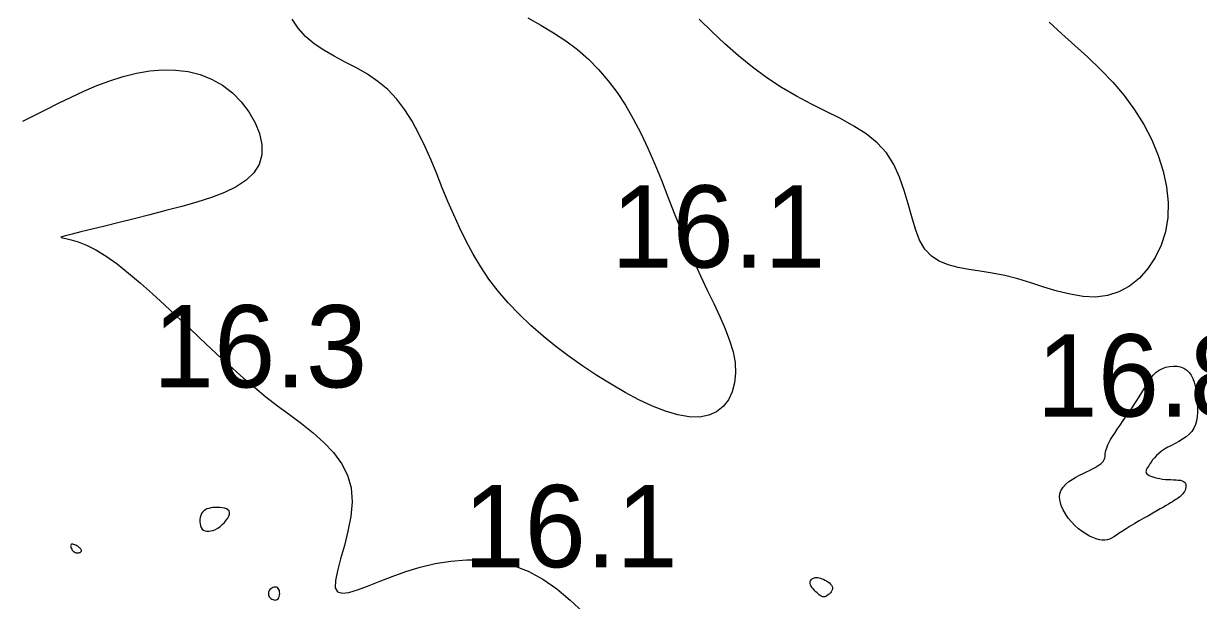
# Model space of a CAD drawing. Extents: x 3040093 to 3056816, y 408076 to 509144.
# Drawn here: x 3045635.5 to 3045706.9, y 434396.4 to 434431.5 of the extents above; entities that cross this region are included whole.
import ezdxf

# ---------------------------------------------------------------- set-up
doc = ezdxf.new("R2010")
doc.units = 0
doc.layers.add('V-CHAN-CONT-EL17', color=7, linetype='Continuous')
doc.layers.add('V-TOPO-SOUN-0610', color=7, linetype='Continuous')

msp = doc.modelspace()

# ---------------------------------------------------------------- linework, layer by layer
at = {"layer": 'V-CHAN-CONT-EL17'}
for points in [[(3045666.186, 434431.812), (3045666.964, 434431.368), (3045667.742, 434430.907), (3045668.494, 434430.415), (3045669.2, 434429.878), (3045669.86, 434429.296), (3045670.477, 434428.667), (3045671.055, 434427.99), (3045671.597, 434427.265), (3045672.106, 434426.492), (3045672.587, 434425.67), (3045673.042, 434424.798), (3045673.476, 434423.878), (3045673.892, 434422.919), (3045674.296, 434421.935), (3045674.69, 434420.935), (3045675.079, 434419.932), (3045675.468, 434418.938), (3045675.861, 434417.964), (3045676.262, 434417.022), (3045676.672, 434416.122), (3045677.081, 434415.263), (3045677.476, 434414.444), (3045677.844, 434413.661), (3045678.17, 434412.913), (3045678.442, 434412.197), (3045678.647, 434411.511), (3045678.772, 434410.852), (3045678.805, 434410.22), (3045678.747, 434409.626), (3045678.599, 434409.082), (3045678.365, 434408.6), (3045678.047, 434408.193), (3045677.647, 434407.873), (3045677.168, 434407.653), (3045676.612, 434407.545), (3045675.982, 434407.557), (3045675.289, 434407.681), (3045674.542, 434407.905), (3045673.753, 434408.216), (3045672.93, 434408.602), (3045672.086, 434409.049), (3045671.231, 434409.546), (3045670.374, 434410.08), (3045669.526, 434410.641), (3045668.694, 434411.226), (3045667.883, 434411.834), (3045667.1, 434412.464), (3045666.352, 434413.116), (3045665.643, 434413.79), (3045664.98, 434414.484), (3045664.369, 434415.197), (3045663.814, 434415.93), (3045663.311, 434416.68), (3045662.852, 434417.447), (3045662.43, 434418.229), (3045662.039, 434419.024), (3045661.671, 434419.832), (3045661.319, 434420.652), (3045660.977, 434421.481), (3045660.638, 434422.318), (3045660.292, 434423.151), (3045659.934, 434423.97), (3045659.554, 434424.763), (3045659.146, 434425.519), (3045658.7, 434426.226), (3045658.209, 434426.873), (3045657.665, 434427.448), (3045657.065, 434427.944), (3045656.422, 434428.376), (3045655.754, 434428.763), (3045655.079, 434429.124), (3045654.414, 434429.477), (3045653.778, 434429.842), (3045653.188, 434430.238), (3045652.663, 434430.683), (3045652.218, 434431.19), (3045651.861, 434431.736)], [(3045697.871, 434431.546), (3045698.634, 434430.838), (3045699.419, 434430.13), (3045700.207, 434429.411), (3045700.982, 434428.671), (3045701.727, 434427.899), (3045702.424, 434427.086), (3045703.058, 434426.224), (3045703.62, 434425.321), (3045704.102, 434424.389), (3045704.497, 434423.438), (3045704.799, 434422.481), (3045705, 434421.528), (3045705.092, 434420.591), (3045705.069, 434419.681), (3045704.925, 434418.811), (3045704.67, 434417.993), (3045704.314, 434417.24), (3045703.868, 434416.566), (3045703.344, 434415.984), (3045702.752, 434415.509), (3045702.103, 434415.152), (3045701.408, 434414.927), (3045700.678, 434414.842), (3045699.92, 434414.877), (3045699.142, 434415.006), (3045698.349, 434415.202), (3045697.548, 434415.44), (3045696.747, 434415.694), (3045695.952, 434415.938), (3045695.17, 434416.145), (3045694.408, 434416.299), (3045693.675, 434416.415), (3045692.977, 434416.52), (3045692.323, 434416.638), (3045691.721, 434416.794), (3045691.179, 434417.014), (3045690.706, 434417.323), (3045690.309, 434417.746), (3045689.991, 434418.299), (3045689.732, 434418.962), (3045689.506, 434419.705), (3045689.288, 434420.499), (3045689.051, 434421.315), (3045688.77, 434422.122), (3045688.419, 434422.892), (3045687.973, 434423.595), (3045687.413, 434424.21), (3045686.749, 434424.749), (3045686, 434425.233), (3045685.183, 434425.684), (3045684.316, 434426.122), (3045683.417, 434426.567), (3045682.503, 434427.042), (3045681.593, 434427.567), (3045680.7, 434428.157), (3045679.83, 434428.805), (3045678.982, 434429.498), (3045678.159, 434430.225), (3045677.36, 434430.971), (3045676.588, 434431.725)], [(3045635.473, 434425.535), (3045636.178, 434425.877), (3045636.905, 434426.24), (3045637.651, 434426.614), (3045638.414, 434426.988), (3045639.191, 434427.349), (3045639.98, 434427.687), (3045640.777, 434427.989), (3045641.581, 434428.245), (3045642.388, 434428.443), (3045643.192, 434428.578), (3045643.987, 434428.643), (3045644.767, 434428.632), (3045645.526, 434428.541), (3045646.256, 434428.362), (3045646.953, 434428.09), (3045647.609, 434427.72), (3045648.216, 434427.25), (3045648.761, 434426.698), (3045649.228, 434426.086), (3045649.602, 434425.436), (3045649.867, 434424.771), (3045650.007, 434424.111), (3045650.008, 434423.481), (3045649.853, 434422.901), (3045649.532, 434422.388), (3045649.061, 434421.94), (3045648.458, 434421.547), (3045647.745, 434421.2), (3045646.94, 434420.89), (3045646.064, 434420.608), (3045645.137, 434420.345), (3045644.178, 434420.092), (3045643.209, 434419.844), (3045642.252, 434419.601), (3045641.331, 434419.37), (3045640.469, 434419.156), (3045639.689, 434418.964), (3045639.016, 434418.798), (3045638.471, 434418.664), (3045638.08, 434418.567), (3045637.858, 434418.509), (3045637.797, 434418.474), (3045637.88, 434418.444), (3045638.093, 434418.4), (3045638.419, 434418.323), (3045638.843, 434418.196), (3045639.349, 434417.999), (3045639.921, 434417.714), (3045640.545, 434417.328), (3045641.211, 434416.852), (3045641.908, 434416.301), (3045642.628, 434415.692), (3045643.36, 434415.041), (3045644.097, 434414.365), (3045644.828, 434413.68), (3045645.545, 434413.002), (3045646.239, 434412.345), (3045646.916, 434411.709), (3045647.581, 434411.093), (3045648.242, 434410.494), (3045648.904, 434409.911), (3045649.574, 434409.341), (3045650.258, 434408.783), (3045650.963, 434408.235), (3045651.69, 434407.692), (3045652.419, 434407.147), (3045653.125, 434406.589), (3045653.783, 434406.008), (3045654.369, 434405.392), (3045654.856, 434404.733), (3045655.22, 434404.019), (3045655.436, 434403.24), (3045655.49, 434402.393), (3045655.412, 434401.505), (3045655.243, 434400.608), (3045655.024, 434399.737), (3045654.797, 434398.925), (3045654.601, 434398.205), (3045654.479, 434397.611), (3045654.471, 434397.176), (3045654.609, 434396.924), (3045654.889, 434396.837), (3045655.297, 434396.885), (3045655.818, 434397.04), (3045656.438, 434397.274), (3045657.145, 434397.557), (3045657.923, 434397.862), (3045658.758, 434398.16), (3045659.638, 434398.424), (3045660.553, 434398.639), (3045661.491, 434398.793), (3045662.444, 434398.872), (3045663.402, 434398.863), (3045664.354, 434398.754), (3045665.292, 434398.532), (3045666.205, 434398.183), (3045667.086, 434397.702), (3045667.933, 434397.108), (3045668.747, 434396.428), (3045669.529, 434395.689)]]:
    msp.add_lwpolyline(points, dxfattribs=at)
for points in [[(3045700.918, 434400.091), (3045700.726, 434400.142), (3045700.521, 434400.217), (3045700.306, 434400.317), (3045700.084, 434400.441), (3045699.861, 434400.589), (3045699.639, 434400.761), (3045699.423, 434400.956), (3045699.216, 434401.174), (3045699.025, 434401.41), (3045698.854, 434401.659), (3045698.71, 434401.915), (3045698.598, 434402.172), (3045698.525, 434402.425), (3045698.495, 434402.668), (3045698.516, 434402.896), (3045698.589, 434403.104), (3045698.71, 434403.293), (3045698.869, 434403.465), (3045699.057, 434403.62), (3045699.266, 434403.761), (3045699.486, 434403.89), (3045699.71, 434404.007), (3045699.928, 434404.115), (3045700.132, 434404.215), (3045700.321, 434404.308), (3045700.494, 434404.396), (3045700.651, 434404.478), (3045700.789, 434404.557), (3045700.909, 434404.633), (3045701.01, 434404.707), (3045701.091, 434404.78), (3045701.151, 434404.853), (3045701.194, 434404.926), (3045701.224, 434405.001), (3045701.243, 434405.078), (3045701.256, 434405.158), (3045701.265, 434405.241), (3045701.275, 434405.328), (3045701.288, 434405.42), (3045701.309, 434405.517), (3045701.339, 434405.622), (3045701.382, 434405.738), (3045701.438, 434405.868), (3045701.51, 434406.013), (3045701.6, 434406.177), (3045701.711, 434406.362), (3045701.844, 434406.572), (3045702.001, 434406.806), (3045702.177, 434407.063), (3045702.367, 434407.336), (3045702.565, 434407.621), (3045702.767, 434407.912), (3045702.966, 434408.204), (3045703.158, 434408.493), (3045703.336, 434408.774), (3045703.498, 434409.041), (3045703.647, 434409.293), (3045703.788, 434409.528), (3045703.926, 434409.745), (3045704.066, 434409.942), (3045704.213, 434410.118), (3045704.372, 434410.271), (3045704.549, 434410.399), (3045704.747, 434410.502), (3045704.961, 434410.578), (3045705.184, 434410.626), (3045705.411, 434410.645), (3045705.635, 434410.633), (3045705.85, 434410.59), (3045706.048, 434410.515), (3045706.225, 434410.406), (3045706.374, 434410.263), (3045706.497, 434410.09), (3045706.598, 434409.89), (3045706.678, 434409.669), (3045706.741, 434409.428), (3045706.789, 434409.174), (3045706.826, 434408.91), (3045706.854, 434408.64), (3045706.874, 434408.368), (3045706.885, 434408.098), (3045706.882, 434407.832), (3045706.862, 434407.573), (3045706.821, 434407.325), (3045706.755, 434407.09), (3045706.661, 434406.873), (3045706.535, 434406.674), (3045706.374, 434406.498), (3045706.186, 434406.341), (3045705.976, 434406.199), (3045705.753, 434406.068), (3045705.523, 434405.946), (3045705.294, 434405.828), (3045705.074, 434405.711), (3045704.87, 434405.59), (3045704.687, 434405.464), (3045704.526, 434405.334), (3045704.384, 434405.201), (3045704.26, 434405.069), (3045704.153, 434404.939), (3045704.06, 434404.815), (3045703.98, 434404.698), (3045703.911, 434404.591), (3045703.851, 434404.496), (3045703.803, 434404.411), (3045703.768, 434404.336), (3045703.748, 434404.269), (3045703.744, 434404.208), (3045703.759, 434404.152), (3045703.795, 434404.101), (3045703.852, 434404.051), (3045703.933, 434404.003), (3045704.035, 434403.957), (3045704.156, 434403.913), (3045704.291, 434403.872), (3045704.439, 434403.836), (3045704.596, 434403.805), (3045704.76, 434403.78), (3045704.927, 434403.761), (3045705.095, 434403.75), (3045705.26, 434403.743), (3045705.42, 434403.737), (3045705.572, 434403.731), (3045705.712, 434403.721), (3045705.837, 434403.704), (3045705.945, 434403.678), (3045706.033, 434403.639), (3045706.098, 434403.586), (3045706.142, 434403.521), (3045706.167, 434403.445), (3045706.175, 434403.363), (3045706.168, 434403.277), (3045706.149, 434403.19), (3045706.119, 434403.104), (3045706.081, 434403.023), (3045706.036, 434402.949), (3045705.985, 434402.88), (3045705.928, 434402.817), (3045705.866, 434402.757), (3045705.797, 434402.699), (3045705.722, 434402.643), (3045705.641, 434402.586), (3045705.554, 434402.528), (3045705.461, 434402.468), (3045705.359, 434402.404), (3045705.245, 434402.334), (3045705.117, 434402.256), (3045704.972, 434402.17), (3045704.806, 434402.073), (3045704.618, 434401.963), (3045704.403, 434401.84), (3045704.162, 434401.703), (3045703.899, 434401.553), (3045703.623, 434401.396), (3045703.341, 434401.234), (3045703.061, 434401.071), (3045702.792, 434400.911), (3045702.539, 434400.757), (3045702.312, 434400.613), (3045702.115, 434400.483), (3045701.945, 434400.367), (3045701.794, 434400.268), (3045701.655, 434400.186), (3045701.523, 434400.123), (3045701.389, 434400.081), (3045701.249, 434400.061), (3045701.093, 434400.064)], [(3045647.469, 434400.903), (3045647.605, 434401.018), (3045647.732, 434401.142), (3045647.844, 434401.273), (3045647.937, 434401.404), (3045648.005, 434401.53), (3045648.043, 434401.648), (3045648.047, 434401.752), (3045648.014, 434401.839), (3045647.947, 434401.908), (3045647.852, 434401.962), (3045647.736, 434402.002), (3045647.604, 434402.03), (3045647.462, 434402.046), (3045647.316, 434402.052), (3045647.172, 434402.051), (3045647.034, 434402.042), (3045646.905, 434402.025), (3045646.785, 434401.998), (3045646.675, 434401.961), (3045646.576, 434401.912), (3045646.488, 434401.85), (3045646.412, 434401.773), (3045646.35, 434401.68), (3045646.301, 434401.57), (3045646.267, 434401.449), (3045646.247, 434401.32), (3045646.242, 434401.189), (3045646.254, 434401.061), (3045646.281, 434400.94), (3045646.325, 434400.832), (3045646.387, 434400.742), (3045646.465, 434400.674), (3045646.559, 434400.628), (3045646.667, 434400.605), (3045646.786, 434400.603), (3045646.913, 434400.622), (3045647.048, 434400.662), (3045647.187, 434400.723), (3045647.328, 434400.803)], [(3045638.56, 434399.378), (3045638.601, 434399.348), (3045638.643, 434399.325), (3045638.687, 434399.309), (3045638.73, 434399.298), (3045638.773, 434399.293), (3045638.815, 434399.291), (3045638.856, 434399.294), (3045638.894, 434399.299), (3045638.93, 434399.307), (3045638.962, 434399.318), (3045638.99, 434399.332), (3045639.013, 434399.35), (3045639.03, 434399.37), (3045639.041, 434399.393), (3045639.044, 434399.42), (3045639.04, 434399.45), (3045639.028, 434399.482), (3045639.009, 434399.516), (3045638.983, 434399.552), (3045638.95, 434399.588), (3045638.911, 434399.625), (3045638.866, 434399.661), (3045638.815, 434399.697), (3045638.759, 434399.73), (3045638.7, 434399.76), (3045638.641, 434399.786), (3045638.583, 434399.806), (3045638.528, 434399.819), (3045638.48, 434399.823), (3045638.44, 434399.816), (3045638.41, 434399.798), (3045638.393, 434399.768), (3045638.387, 434399.727), (3045638.391, 434399.678), (3045638.404, 434399.625), (3045638.425, 434399.569), (3045638.453, 434399.514), (3045638.485, 434399.462), (3045638.521, 434399.416)], [(3045683.759, 434396.858), (3045683.689, 434396.923), (3045683.618, 434396.991), (3045683.55, 434397.063), (3045683.486, 434397.136), (3045683.43, 434397.21), (3045683.384, 434397.284), (3045683.351, 434397.355), (3045683.334, 434397.423), (3045683.331, 434397.487), (3045683.34, 434397.547), (3045683.362, 434397.602), (3045683.393, 434397.651), (3045683.434, 434397.694), (3045683.482, 434397.729), (3045683.537, 434397.757), (3045683.597, 434397.777), (3045683.661, 434397.788), (3045683.73, 434397.791), (3045683.804, 434397.786), (3045683.882, 434397.773), (3045683.964, 434397.752), (3045684.05, 434397.722), (3045684.14, 434397.685), (3045684.234, 434397.64), (3045684.327, 434397.588), (3045684.418, 434397.529), (3045684.501, 434397.465), (3045684.573, 434397.396), (3045684.632, 434397.323), (3045684.673, 434397.246), (3045684.692, 434397.168), (3045684.688, 434397.088), (3045684.662, 434397.008), (3045684.62, 434396.931), (3045684.564, 434396.858), (3045684.499, 434396.791), (3045684.429, 434396.733), (3045684.357, 434396.685), (3045684.288, 434396.649), (3045684.224, 434396.628), (3045684.165, 434396.62), (3045684.109, 434396.624), (3045684.055, 434396.64), (3045684.002, 434396.666), (3045683.947, 434396.702), (3045683.889, 434396.747), (3045683.827, 434396.799)], [(3045651.039, 434396.56), (3045651.069, 434396.638), (3045651.088, 434396.725), (3045651.096, 434396.818), (3045651.091, 434396.91), (3045651.074, 434396.998), (3045651.046, 434397.075), (3045651.005, 434397.137), (3045650.953, 434397.18), (3045650.891, 434397.205), (3045650.824, 434397.212), (3045650.753, 434397.205), (3045650.682, 434397.185), (3045650.614, 434397.153), (3045650.552, 434397.111), (3045650.499, 434397.061), (3045650.457, 434397.006), (3045650.428, 434396.945), (3045650.411, 434396.881), (3045650.405, 434396.816), (3045650.411, 434396.751), (3045650.429, 434396.688), (3045650.458, 434396.627), (3045650.499, 434396.572), (3045650.551, 434396.522), (3045650.612, 434396.481), (3045650.678, 434396.449), (3045650.748, 434396.429), (3045650.817, 434396.422), (3045650.884, 434396.43), (3045650.945, 434396.455), (3045650.997, 434396.498)]]:
    msp.add_lwpolyline(points, close=True, dxfattribs=at)

# ---------------------------------------------------------------- texts
at = {"layer": 'V-TOPO-SOUN-0610'}
for s, p in [('16.1 ', (3045671.253, 434416.63)), ('16.3 ', (3045643.393, 434409.35)), ('16.8 ', (3045697.103, 434407.58)), ('16.1 ', (3045662.263, 434398.42))]:
    msp.add_text(s, height=5, dxfattribs=at).set_placement(p)

doc.saveas('drawing.dxf')
